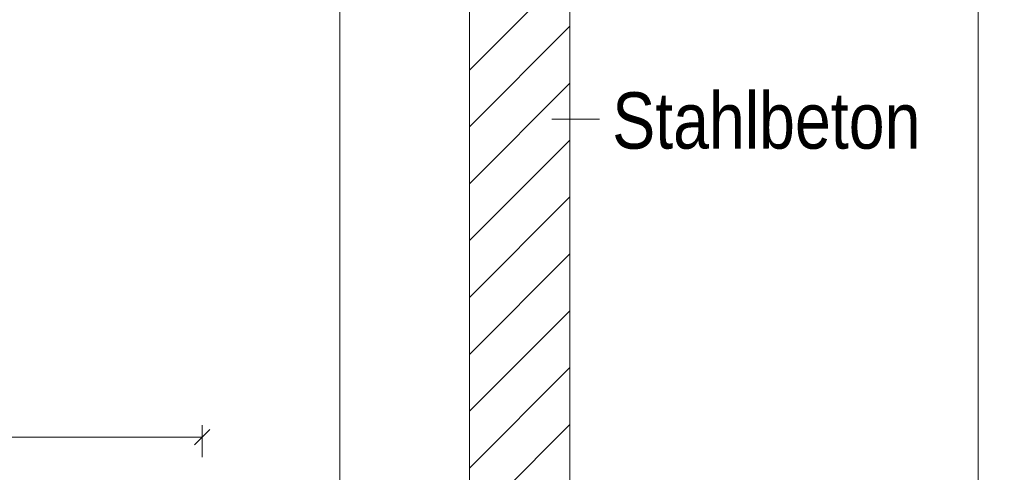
# Model space of a CAD drawing. Extents: x -620 to 3480, y 62 to 1107.
# Tile 269 of 289: x 239 to 264, y 791 to 802. Entities that reach past the tile are written whole.
import ezdxf
from ezdxf.lldxf.tags import DXFTag

# ---------------------------------------------------------------- set-up
doc = ezdxf.new("R2010")
doc.units = 0
doc.layers.get('0').update_dxf_attribs({"lineweight": 35})
for name, color, linetype, lineweight, true_color in [('E_Aussparung Bemaßung-A06G9GVM8I', 5, 'Continuous', 9, 0x0000ff), ('E_Detail_Beschriftung', 7, 'Continuous', 13, 0x009900), ('E_Detail_Wandschraffur', 7, 'Continuous', 5, 0xc0c0c0)]:
    doc.layers.add(name, color=color, linetype=linetype, lineweight=lineweight, true_color=true_color)
doc.layers.add('E_Detail_Linie_Text_Bem', color=7, linetype='Continuous', lineweight=13)
doc.styles.get("Standard").update_dxf_attribs({"font": 'ARIALN.TTF'})
tags = doc.linetypes.add('fein_strichliert', pattern=[4, 1, -2, 1]).pattern_tags.tags
tags[8:9] = [DXFTag(74, 4), DXFTag(75, 0), DXFTag(340, '0'), DXFTag(46, 0.0), DXFTag(50, 0.0), DXFTag(44, 0.0), DXFTag(45, 0.0)]
tags[6:7] = [DXFTag(74, 4), DXFTag(75, 0), DXFTag(340, '0'), DXFTag(46, 0.0), DXFTag(50, 0.0), DXFTag(44, 0.0), DXFTag(45, 0.0)]
tags[4:5] = [DXFTag(74, 4), DXFTag(75, 0), DXFTag(340, '0'), DXFTag(46, 0.0), DXFTag(50, 0.0), DXFTag(44, 0.0), DXFTag(45, 0.0)]
tags = doc.linetypes.add('fein_strichliert-A06G9GVL8I', pattern=[4, 1, -2, 1]).pattern_tags.tags
tags[8:9] = [DXFTag(74, 4), DXFTag(75, 0), DXFTag(340, '0'), DXFTag(46, 0.0), DXFTag(50, 0.0), DXFTag(44, 0.0), DXFTag(45, 0.0)]
tags[6:7] = [DXFTag(74, 4), DXFTag(75, 0), DXFTag(340, '0'), DXFTag(46, 0.0), DXFTag(50, 0.0), DXFTag(44, 0.0), DXFTag(45, 0.0)]
tags[4:5] = [DXFTag(74, 4), DXFTag(75, 0), DXFTag(340, '0'), DXFTag(46, 0.0), DXFTag(50, 0.0), DXFTag(44, 0.0), DXFTag(45, 0.0)]

# ---------------------------------------------------------------- blocks, each defined once
blk = doc.blocks.new('Referenz-A06G9GVT8I')
at = {"layer": 'E_Aussparung Bemaßung-A06G9GVM8I', "linetype": 'Continuous', "ltscale": 0.13}
for p, q in [((243.733, 791.608), (243.351, 791.226)), ((243.542, 791.717), (243.542, 790.917)), ((220.542, 791.417), (243.542, 791.417))]:
    blk.add_line(p, q, dxfattribs=at)
at = {"layer": 'E_Detail_Linie_Text_Bem', "linetype": 'fein_strichliert-A06G9GVL8I', "ltscale": 0.65}
for p, q in [((262.851, 770.212), (262.851, 831.528)), ((246.97, 771.293), (246.97, 824.172))]:
    blk.add_line(p, q, dxfattribs=at)
at = {"layer": 'E_Detail_Linie_Text_Bem', "linetype": 'Continuous', "ltscale": 0.13}
for p, q in [((250.198, 800.301), (250.198, 812.101)), ((252.698, 812.101), (252.698, 772.101)), ((250.198, 800.101), (250.198, 800.301)), ((250.198, 772.101), (250.198, 800.101))]:
    blk.add_line(p, q, dxfattribs=at)
at = {"layer": 'E_Detail_Linie_Text_Bem', "color": 0, "linetype": 'Continuous', "ltscale": 0.13}
blk.add_line((253.434, 799.32), (252.243, 799.32), dxfattribs=at)
at = {"layer": 'E_Detail_Wandschraffur', "linetype": 'fein_strichliert', "ltscale": 0.13}
for p, q in [((250.198, 800.543), (252.698, 803.043)), ((250.198, 797.715), (252.698, 800.215)), ((250.198, 794.886), (252.698, 797.386)), ((250.198, 792.058), (252.698, 794.558)), ((250.887, 789.919), (252.698, 791.729))]:
    blk.add_line(p, q, dxfattribs=at)
at = {"layer": 'E_Detail_Wandschraffur', "linetype": 'ByBlock', "ltscale": 0.13}
for p, q in [((250.198, 799.129), (252.698, 801.629)), ((250.198, 796.301), (252.698, 798.801)), ((250.198, 793.472), (252.698, 795.972)), ((250.198, 790.644), (252.698, 793.144))]:
    blk.add_line(p, q, dxfattribs=at)
at = {"layer": 'E_Detail_Beschriftung', "linetype": 'Continuous', "ltscale": 0.13, "insert": (253.749, 799.988), "char_height": 1.4, "attachment_point": 1}
blk.add_mtext('{\\fArial Narrow;Stahlbeton}', dxfattribs=at)

msp = doc.modelspace()

# ---------------------------------------------------------------- block references
at = {"color": 8, "lineweight": 25, "ltscale": 0.25, "true_color": 0x808080}
msp.add_blockref('Referenz-A06G9GVT8I', (0, 0), dxfattribs=at)

doc.saveas('drawing.dxf')
